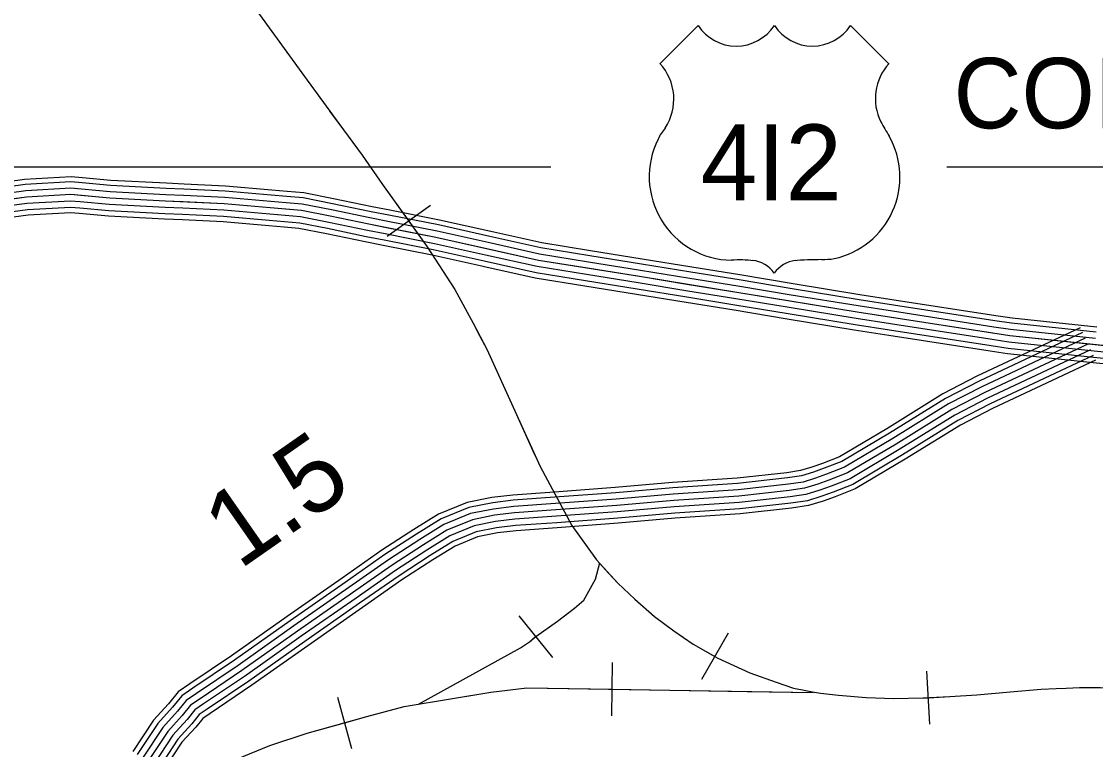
# Model space of a CAD drawing. Extents: x 1551132 to 1791609, y 378168 to 563823.
# Drawn here: x 1652495 to 1657727, y 466513 to 470059 of the extents above; entities that cross this region are included whole.
import ezdxf

# ---------------------------------------------------------------- set-up
doc = ezdxf.new("R2010")
doc.units = 0
for name, color, linetype in [('DESIGN - CONTOURS - Intermediate with optional Text', 7, 'Continuous'), ('DESIGN - ROW - Right-of-Way Linework', 7, 'Continuous'), ('DESIGN - TRAFFIC CONTROL PERMANENT - Signalization', 7, 'Continuous'), ('DESIGN - TRANSPORTATION - Shoulder Lines', 7, 'Continuous'), ('SURVEY - CONTROL with Text', 7, 'Continuous'), ('SURVEY - DRAINAGE - Bridge Deck with Text', 7, 'Continuous'), ('SURVEY - DTM - Breaklines', 7, 'Continuous')]:
    doc.layers.add(name, color=color, linetype=linetype)

msp = doc.modelspace()

# ---------------------------------------------------------------- linework, layer by layer
at = {"layer": 'DESIGN - CONTOURS - Intermediate with optional Text'}
for p, q in [((1654487.911, 469162.042), (1654276.115, 469011.229)), ((1655938.2, 467079.047), (1655808.578, 466853.649)), ((1655373.155, 466936.284), (1655368.814, 466676.311)), ((1656920.327, 466635.686), (1656905.911, 466895.292)), ((1654033.92, 466768.204), (1654103.477, 466517.681))]:
    msp.add_line(p, q, dxfattribs=at)
for points in [[(1653607.898, 470155.734), (1653641.106, 470110.941), (1653873.334, 469791.008), (1653996.381, 469622.17)], [(1653641.106, 470110.941), (1653873.334, 469791.008), (1654040.38, 469561.785), (1654155.202, 469408.681), (1654254.416, 469265.844), (1654470.728, 468962.037), (1654605.574, 468752.873), (1654694.672, 468590.044), (1654761.979, 468463.415), (1654898.334, 468162.041), (1655021.464, 467890.701), (1655176.81, 467604.143), (1655296.341, 467436.356), (1655399.713, 467323.561), (1655483.261, 467244.942), (1655578.784, 467160.249), (1655672.39, 467091.605), (1655768.013, 467026.954), (1655887.61, 466958.169), (1656043.873, 466885.892), (1656170.895, 466840.399), (1656256.709, 466811.882)], [(1653996.372, 469622.17), (1654040.38, 469561.785), (1654155.202, 469408.681), (1654254.416, 469265.844), (1654382.013, 469086.631)], [(1654382.013, 469086.631), (1654470.728, 468962.037), (1654605.574, 468752.873), (1654694.672, 468590.044), (1654728.738, 468525.959)], [(1654728.73, 468525.967), (1654761.979, 468463.415), (1654898.334, 468162.041), (1654994.515, 467950.086)], [(1655311.424, 467419.897), (1655356.106, 467371.137)], [(1655356.106, 467371.146), (1655399.713, 467323.561), (1655483.261, 467244.942), (1655578.784, 467160.249), (1655672.39, 467091.605), (1655768.013, 467026.954), (1655873.385, 466966.352)], [(1655873.385, 466966.352), (1655887.61, 466958.169), (1656043.873, 466885.892), (1656170.895, 466840.399), (1656256.709, 466811.882)], [(1653444.734, 466430.145), (1653542.298, 466466.021), (1653704.603, 466533.298), (1653886.857, 466592.45), (1654177.192, 466673.069), (1654359.396, 466722.203), (1654595.532, 466761.021), (1654781.636, 466792.097), (1654957.69, 466813.198), (1656351.474, 466789.923)], [(1654068.694, 466642.943), (1654177.192, 466673.069), (1654359.396, 466722.203), (1654595.532, 466761.021), (1654713.271, 466780.68)], [(1654713.262, 466780.68), (1654781.636, 466792.097), (1654957.69, 466813.198), (1655370.98, 466806.298)], [(1655370.98, 466806.298), (1656030.873, 466795.273)], [(1656030.865, 466795.273), (1656351.474, 466789.923)], [(1656256.709, 466811.882), (1656299.433, 466802.956), (1656348.191, 466793.323), (1656388.29, 466786.723), (1656474.713, 466778.147), (1656610.559, 466765.647), (1656744.34, 466760.722), (1656886.211, 466763.997), (1657018.108, 466771.323), (1657149.022, 466778.84), (1657311.918, 466793.848)], [(1656256.709, 466811.882), (1656299.433, 466802.956), (1656348.191, 466793.323), (1656388.29, 466786.723), (1656474.713, 466778.147), (1656610.559, 466765.647), (1656744.34, 466760.722), (1656886.211, 466763.997), (1656913.119, 466765.489)], [(1656913.119, 466765.489), (1657018.108, 466771.323), (1657149.022, 466778.84), (1657311.918, 466793.848)], [(1657311.918, 466793.848), (1657463.214, 466806.465), (1657535.038, 466810.282), (1657584.703, 466812.574), (1657650.018, 466814.932), (1657707.617, 466815.841), (1657752.033, 466815.191), (1657797.707, 466811.632), (1657837.806, 466807.066), (1657943.253, 466792.582), (1658025.093, 466778.14), (1658094.95, 466765.756), (1658146.39, 466754.256), (1658250.579, 466724.889), (1658332.369, 466700.43), (1658420.109, 466667.921), (1658537.714, 466615.228), (1658667.244, 466550.459), (1658762.85, 466491.875), (1658836.64, 466443.298), (1658886.272, 466405.097), (1658990.828, 466323.454), (1659103.884, 466233.343), (1659232.322, 466116.89)], [(1657311.918, 466793.848), (1657463.214, 466806.465), (1657535.038, 466810.282), (1657584.703, 466812.574), (1657650.018, 466814.932), (1657707.617, 466815.841), (1657752.033, 466815.191), (1657797.707, 466811.632), (1657837.806, 466807.066), (1657943.253, 466792.582), (1657969.378, 466787.974)], [(1653444.734, 466430.145), (1653542.298, 466466.021), (1653704.603, 466533.298), (1653886.857, 466592.45), (1654068.694, 466642.943)]]:
    msp.add_lwpolyline(points, dxfattribs=at)
at = {"layer": 'DESIGN - ROW - Right-of-Way Linework'}
for points in [[(1627163.786, 469351.64), (1655074.155, 469351.655)], [(1657002.893, 469351.656), (1659487.552, 469351.658)]]:
    msp.add_lwpolyline(points, dxfattribs=at)
at = {"layer": 'DESIGN - TRANSPORTATION - Shoulder Lines'}
msp.add_line((1654918.316, 467163.973), (1655081.362, 466961.443), dxfattribs=at)
for points in [[(1654428.602, 466733.579), (1654926.216, 467008.669), (1654969.098, 467037.953), (1655001.031, 467063.662), (1655106.753, 467138.939), (1655134.094, 467159.157), (1655188.785, 467201.966), (1655233.959, 467240.026), (1655292.216, 467342.295), (1655312.424, 467421.972)], [(1654999.839, 467062.704), (1655001.031, 467063.662), (1655106.753, 467138.939), (1655134.094, 467159.157), (1655188.785, 467201.966), (1655233.959, 467240.026), (1655292.216, 467342.295), (1655312.424, 467421.972)], [(1654428.602, 466733.579), (1654926.216, 467008.669), (1654969.098, 467037.953), (1654999.839, 467062.704)]]:
    msp.add_lwpolyline(points, dxfattribs=at)
at = {"layer": 'SURVEY - CONTROL with Text'}
for points in [[(1652792.192, 469297.511), (1652736.377, 469302.595), (1652510.407, 469289.494), (1652275.346, 469257.543)], [(1653287.481, 469266.844), (1653201.208, 469271.052), (1652931.031, 469284.844), (1652792.184, 469297.511)], [(1652789.951, 469272.894), (1652735.968, 469277.819), (1652512.79, 469264.877), (1652278.679, 469233.051)], [(1652787.142, 469242.026), (1652735.452, 469246.735), (1652515.774, 469233.993), (1652282.854, 469202.333)], [(1653284.764, 469211.192), (1653198.433, 469215.401), (1652927.081, 469229.251), (1652787.126, 469242.026)], [(1653286.281, 469242.152), (1653199.974, 469246.368), (1652929.281, 469260.185), (1652789.942, 469272.894)], [(1653787.169, 469206.234), (1653712.171, 469212.676), (1653487.092, 469232.335), (1653286.264, 469242.152)], [(1653789.285, 469230.86), (1653714.304, 469237.302), (1653488.776, 469257.002), (1653287.472, 469266.844)], [(1660703.814, 468135.085), (1659588.499, 468273.563), (1658744.968, 468379.474), (1658013.261, 468454.575), (1657309.536, 468527.493), (1656566.111, 468642.721), (1655980.609, 468738.848), (1655505.003, 468816.192), (1655013.415, 468895.66), (1654514.06, 469007.204), (1654186.409, 469071.531), (1653998.639, 469110.857), (1653858.784, 469137.849), (1653706.821, 469150.908), (1653482.884, 469170.466), (1653196.883, 469184.442), (1652924.881, 469198.325), (1652734.943, 469215.651), (1652518.765, 469203.117), (1652266.413, 469168.816), (1652031.052, 469123.656), (1652016.735, 469120.914)], [(1652784.326, 469211.15), (1652734.943, 469215.651), (1652518.765, 469203.117), (1652287.029, 469171.616)], [(1652781.509, 469180.275), (1652734.435, 469184.566), (1652521.757, 469172.241), (1652291.204, 469140.898)], [(1653283.256, 469180.225), (1653196.883, 469184.442), (1652924.881, 469198.325), (1652784.309, 469211.15)], [(1653784.519, 469175.342), (1653709.496, 469181.792), (1653484.993, 469201.401), (1653284.756, 469211.192)], [(1654285.174, 469115.332), (1654198.734, 469132.299), (1654010.872, 469171.642), (1653867.334, 469199.342), (1653787.152, 469206.234)], [(1654289.932, 469139.583), (1654203.651, 469156.525), (1654015.747, 469195.876), (1653870.742, 469223.86), (1653789.26, 469230.86)], [(1652778.701, 469149.407), (1652733.918, 469153.482), (1652524.74, 469141.357), (1652295.379, 469110.181)], [(1653280.231, 469118.298), (1653193.791, 469122.515), (1652920.481, 469136.465), (1652778.676, 469149.407)], [(1653281.747, 469149.257), (1653195.333, 469153.483), (1652922.681, 469167.399), (1652781.492, 469180.275)], [(1653779.202, 469113.573), (1653704.146, 469120.024), (1653480.776, 469139.532), (1653281.722, 469149.257)], [(1653781.861, 469144.458), (1653706.821, 469150.908), (1653482.884, 469170.466), (1653283.239, 469180.225)], [(1654273.232, 469054.489), (1654186.409, 469071.531), (1653998.639, 469110.857), (1653858.784, 469137.849), (1653781.844, 469144.458)], [(1654279.199, 469084.906), (1654192.576, 469101.915), (1654004.755, 469141.249), (1653863.059, 469168.6), (1653784.494, 469175.342)], [(1654781.387, 469036.347), (1654531.868, 469092.082), (1654289.924, 469139.583)], [(1652776.367, 469123.79), (1652733.493, 469127.698), (1652527.223, 469115.74), (1652298.845, 469084.697)], [(1653278.981, 469092.614), (1653192.508, 469096.831), (1652918.656, 469110.806), (1652776.342, 469123.798)], [(1653774.352, 469057.064), (1653699.246, 469063.514), (1653476.926, 469082.931), (1653278.956, 469092.614)], [(1653776.552, 469082.681), (1653701.471, 469089.139), (1653478.676, 469108.598), (1653280.214, 469118.298)], [(1654261.291, 468993.646), (1654174.085, 469010.763), (1653986.406, 469050.072), (1653850.234, 469076.356), (1653776.536, 469082.681)], [(1654267.266, 469024.071), (1654180.243, 469041.147), (1653992.522, 469080.464), (1653854.509, 469107.098), (1653779.194, 469113.573)], [(1654769.246, 468981.971), (1654520.426, 469037.547), (1654279.19, 469084.906)], [(1654776.004, 469012.221), (1654526.793, 469067.889), (1654285.157, 469115.332)], [(1654256.341, 468968.412), (1654168.968, 468985.562), (1653981.339, 469024.855), (1653846.684, 469050.847), (1653774.336, 469057.064)], [(1654762.487, 468951.711), (1654514.06, 469007.204), (1654273.216, 469054.489)], [(1655267, 468942.512), (1655029.798, 468980.854), (1654781.37, 469036.347)], [(1654748.971, 468891.202), (1654501.327, 468946.52), (1654261.274, 468993.646)], [(1654755.729, 468921.452), (1654507.693, 468976.862), (1654267.241, 469024.071)], [(1655258.109, 468887.502), (1655019.273, 468926.119), (1654769.229, 468981.971)], [(1655263.051, 468918.111), (1655025.131, 468956.57), (1654775.987, 469012.221)], [(1654743.363, 468866.101), (1654496.044, 468921.344), (1654256.316, 468968.412)], [(1655253.159, 468856.901), (1655013.415, 468895.66), (1654762.471, 468951.711)], [(1655760.606, 468862.485), (1655518.878, 468901.794), (1655266.984, 468942.52)], [(1655243.268, 468795.691), (1655001.698, 468834.75), (1654748.954, 468891.202)], [(1655248.209, 468826.3), (1655007.557, 468865.201), (1654755.713, 468921.452)], [(1655751.664, 468807.492), (1655509.961, 468846.792), (1655258.092, 468887.51)], [(1655756.639, 468838.092), (1655514.928, 468877.393), (1655263.034, 468918.119)], [(1655239.159, 468770.307), (1654996.84, 468809.483), (1654743.354, 468866.101)], [(1655741.714, 468746.29), (1655500.045, 468785.591), (1655248.193, 468826.308)], [(1655746.689, 468776.891), (1655505.003, 468816.192), (1655253.142, 468856.909)], [(1656250.152, 468757.424), (1655990.608, 468800.042), (1655756.622, 468838.092)], [(1656254.161, 468781.816), (1655994.592, 468824.434), (1655760.589, 468862.485)], [(1655732.614, 468690.305), (1655490.962, 468729.606), (1655239.143, 468770.315)], [(1655736.739, 468715.689), (1655495.078, 468754.99), (1655243.251, 468795.699)], [(1656240.111, 468696.239), (1655980.609, 468738.848), (1655746.672, 468776.891)], [(1656245.136, 468726.831), (1655985.609, 468769.441), (1655751.647, 468807.492)], [(1656747.007, 468702.439), (1656579.778, 468728.357), (1656254.152, 468781.825)], [(1656230.069, 468635.054), (1655970.609, 468677.655), (1655736.723, 468715.689)], [(1656235.086, 468665.646), (1655975.609, 468708.256), (1655741.698, 468746.29)], [(1656738.474, 468647.38), (1656570.995, 468673.339), (1656245.127, 468726.84)], [(1656743.216, 468678.014), (1656575.878, 468703.948), (1656250.144, 468757.432)], [(1656225.903, 468609.678), (1655966.467, 468652.279), (1655732.598, 468690.305)], [(1656728.974, 468586.111), (1656561.228, 468612.104), (1656235.078, 468665.655)], [(1656733.724, 468616.745), (1656566.111, 468642.721), (1656240.102, 468696.247)], [(1657237.296, 468601.429), (1656743.207, 468678.014)], [(1657241.079, 468625.854), (1656746.991, 468702.439)], [(1656720.291, 468530.06), (1656552.287, 468556.094), (1656225.894, 468609.687)], [(1656724.233, 468555.477), (1656556.345, 468581.494), (1656230.061, 468635.062)], [(1657227.796, 468540.16), (1656733.708, 468616.745)], [(1657232.546, 468570.795), (1656738.457, 468647.38)], [(1657733.501, 468570.753), (1657320.652, 468613.521), (1657241.062, 468625.863)], [(1657652.794, 468567.461), (1657148.656, 468330.713), (1656983.451, 468245.394), (1656709.924, 468075.723), (1656479.646, 467939.261), (1656396.998, 467906.843), (1656346.033, 467888.351), (1656290.009, 467871.259), (1656224.127, 467861.034), (1655981.541, 467835.083), (1655666.141, 467813.299), (1655387.63, 467789.157), (1655091.987, 467767.214), (1654887.892, 467752.447), (1654786.461, 467740.463), (1654666.497, 467716.871), (1654527.326, 467659.603), (1654405.853, 467584.026), (1654251.107, 467483.698), (1654056.836, 467348.028), (1653789.101, 467161.498), (1653518.141, 466969.551), (1653315.595, 466833.164), (1653258.547, 466794.046), (1653211.706, 466736.32), (1653138.166, 466655.484), (1653037.777, 466503.047)], [(1657223.046, 468509.526), (1656728.958, 468586.111)], [(1657727.759, 468515.327), (1657313.511, 468558.244), (1657232.529, 468570.803)], [(1657730.959, 468546.161), (1657317.485, 468589.003), (1657237.279, 468601.437)], [(1657663.727, 468544.177), (1657160.031, 468307.646), (1656996.151, 468223.002), (1656723.257, 468053.731), (1656490.971, 467916.077), (1656406.081, 467882.776), (1656354.174, 467863.951), (1656295.759, 467846.125), (1656227.461, 467835.525), (1655983.8, 467809.466), (1655668.132, 467787.657), (1655389.689, 467763.523), (1655093.862, 467741.563), (1654890.334, 467726.838), (1654790.453, 467715.038), (1654673.939, 467692.129), (1654539.092, 467636.635), (1654419.645, 467562.308), (1654265.465, 467462.356), (1654071.553, 467326.935), (1653803.884, 467140.455), (1653532.749, 466948.384), (1653330.045, 466811.897), (1653276.171, 466774.946), (1653231.214, 466719.544), (1653158.54, 466639.659), (1653059.101, 466488.671)], [(1657676.902, 468516.118), (1657173.73, 468279.829), (1657011.451, 468196.018), (1656739.332, 468027.222), (1656504.621, 467888.126), (1656417.023, 467853.775), (1656363.991, 467834.533), (1656302.701, 467815.824), (1656231.494, 467804.782), (1655986.516, 467778.573), (1655670.54, 467756.748), (1655392.18, 467732.622), (1655096.129, 467710.646), (1654893.267, 467695.971), (1654795.269, 467684.395), (1654682.914, 467662.295), (1654553.275, 467608.951), (1654436.261, 467536.141), (1654282.781, 467436.638), (1654089.286, 467301.51), (1653821.708, 467115.088), (1653550.373, 466922.875), (1653347.469, 466786.254), (1653297.404, 466751.92), (1653254.738, 466699.335), (1653183.098, 466620.592), (1653084.809, 466471.346)], [(1657214.363, 468453.475), (1656720.274, 468530.06)], [(1657218.296, 468478.892), (1656724.208, 468555.477)], [(1657721.376, 468453.658), (1657305.561, 468496.743), (1657223.029, 468509.535)], [(1657724.567, 468484.493), (1657309.536, 468527.493), (1657227.779, 468540.169)], [(1657690.077, 468488.059), (1657187.438, 468252.02), (1657026.759, 468169.034), (1656755.407, 468000.713), (1656518.271, 467860.184), (1656427.973, 467824.766), (1656373.807, 467805.116), (1656309.634, 467785.532), (1656235.519, 467774.032), (1655989.233, 467747.689), (1655672.949, 467725.838), (1655394.664, 467701.721), (1655098.395, 467679.729), (1654896.209, 467665.103), (1654800.086, 467653.744), (1654691.888, 467632.469), (1654567.458, 467581.267), (1654452.886, 467509.974), (1654300.089, 467410.913), (1654107.019, 467276.084), (1653839.525, 467089.721), (1653567.989, 466897.366), (1653364.894, 466760.612), (1653318.645, 466728.895), (1653278.254, 466679.118), (1653207.656, 466601.516), (1653110.517, 466454.021)], [(1657690.077, 468488.059), (1657187.438, 468252.02), (1657026.759, 468169.034), (1656755.407, 468000.713), (1656518.271, 467860.184), (1656427.973, 467824.766), (1656373.807, 467805.116), (1656309.634, 467785.532), (1656235.519, 467774.032), (1655989.233, 467747.689), (1655672.949, 467725.838), (1655394.664, 467701.721), (1655098.395, 467679.729), (1654896.209, 467665.103), (1654800.086, 467653.744), (1654691.888, 467632.469), (1654567.458, 467581.267), (1654452.886, 467509.974), (1654300.089, 467410.913), (1654107.019, 467276.084), (1653839.525, 467089.721), (1653567.989, 466897.366), (1653364.894, 466760.612), (1653318.645, 466728.895), (1653278.254, 466679.118), (1653207.656, 466601.516), (1653110.517, 466454.021)], [(1657703.251, 468460), (1657201.146, 468224.211), (1657042.067, 468142.05), (1656771.481, 467974.204), (1656531.92, 467832.242), (1656438.922, 467795.757), (1656383.624, 467775.698), (1656316.567, 467755.239), (1656239.544, 467743.281), (1655991.949, 467716.805), (1655675.357, 467694.929), (1655397.147, 467670.82), (1655100.662, 467648.811), (1654899.15, 467634.236), (1654804.902, 467623.094), (1654700.863, 467602.643), (1654581.641, 467553.583), (1654469.51, 467483.806), (1654317.397, 467385.187), (1654124.751, 467250.659), (1653857.341, 467064.354), (1653585.606, 466871.857), (1653382.319, 466734.97), (1653339.886, 466705.869), (1653301.77, 466658.901), (1653232.214, 466582.441), (1653136.224, 466436.695)], [(1657715.526, 468397.24), (1657298.286, 468440.466), (1657214.338, 468453.483)], [(1657718.176, 468422.824), (1657301.586, 468465.984), (1657218.279, 468478.9)], [(1658218.731, 468402.316), (1658010.077, 468423.741), (1657721.359, 468453.658)], [(1658221.897, 468433.158), (1658013.261, 468454.575), (1657724.551, 468484.493)], [(1657716.426, 468431.941), (1657214.846, 468196.393), (1657057.366, 468115.066), (1656787.556, 467947.695), (1656545.57, 467804.291), (1656449.864, 467766.757), (1656393.44, 467746.281), (1656323.508, 467724.939), (1656243.577, 467712.538), (1655994.666, 467685.913), (1655677.765, 467664.02), (1655399.638, 467639.919), (1655102.929, 467617.894), (1654902.083, 467603.368), (1654809.719, 467592.451), (1654709.838, 467572.809), (1654595.824, 467525.899), (1654486.126, 467457.639), (1654334.713, 467359.47), (1654142.484, 467225.233), (1653875.166, 467038.986), (1653603.23, 466846.348), (1653399.743, 466709.327), (1653361.119, 466682.843), (1653325.295, 466638.692), (1653256.771, 466563.374), (1653161.932, 466419.37)], [(1657726.934, 468409.566), (1657225.779, 468174.218), (1657069.574, 468093.549), (1656800.372, 467926.553), (1656556.453, 467782.007), (1656458.597, 467743.631), (1656401.265, 467722.83), (1656329.033, 467700.788), (1656246.785, 467688.021), (1655996.833, 467661.287), (1655679.682, 467639.378), (1655401.613, 467615.277), (1655104.737, 467593.243), (1654904.425, 467578.751), (1654813.56, 467568.017), (1654716.996, 467549.025), (1654607.132, 467503.824), (1654499.384, 467436.772), (1654348.513, 467338.961), (1654156.626, 467204.957), (1653889.374, 467018.761), (1653617.271, 466826.006), (1653413.635, 466688.885), (1653378.06, 466664.485), (1653344.044, 466622.575), (1653276.354, 466548.165), (1653182.431, 466405.553)], [(1658215.564, 468371.482), (1658006.902, 468392.899), (1657718.159, 468422.824)], [(1658212.939, 468345.898), (1658004.261, 468367.323), (1657715.509, 468397.24)]]:
    msp.add_lwpolyline(points, dxfattribs=at)
at = {"layer": 'SURVEY - DRAINAGE - Bridge Deck with Text'}
for p, q in [((1655791.481, 470039.785), (1655604.658, 469852.995)), ((1656533.805, 470039.802), (1656721.961, 469851.704))]:
    msp.add_line(p, q, dxfattribs=at)
for centre, radius, start, end in [((1655977.066, 470160.777), 221.533, 213.100569, 326.902078), ((1656348.234, 470160.794), 221.538, 213.102397, 326.900247), ((1655418.867, 469680.694), 254.225, 326.285306, 43.007869), ((1656909.104, 469682.805), 254.225, 137.856542, 206.084864), ((1658123.913, 470377.373), 1653.134, 209.194203, 212.04025), ((1655806.692, 469390.516), 230.917, 139.793564, 155.726308), ((1656367.817, 469301.392), 406.76, 282.341686, 29.285292), ((1655959.765, 469303.056), 406.76, 153.358853, 269.213508), ((1655993.967, 468260.218), 637.359, 83.921306, 93.578908), ((1656038.367, 468744.098), 152.535, 35.633392, 83.237081), ((1656285.52, 468744.103), 152.535, 97.781394, 144.193111), ((1656428.489, 466073.467), 2825.781, 90.731147, 93.493106), ((1656375.311, 469501.737), 602.963, 271.627047, 277.571425)]:
    msp.add_arc(centre, radius, start, end, dxfattribs=at)

# ---------------------------------------------------------------- texts
at = {"layer": 'DESIGN - TRAFFIC CONTROL PERMANENT - Signalization'}
msp.add_text('1.5', height=369.9975, rotation=34.864739, dxfattribs=at).set_placement((1653556.273, 467385.637))
at = {"layer": 'SURVEY - DRAINAGE - Bridge Deck with Text'}
msp.add_text('4I2', height=369.6038, rotation=0.001322, dxfattribs=at).set_placement((1655804.517, 469187.893))
at = {"layer": 'SURVEY - DTM - Breaklines'}
msp.add_text('COLUMBIA', height=342.9919, rotation=0.000031, dxfattribs=at).set_placement((1657035.901, 469538.77))

doc.saveas('drawing.dxf')
